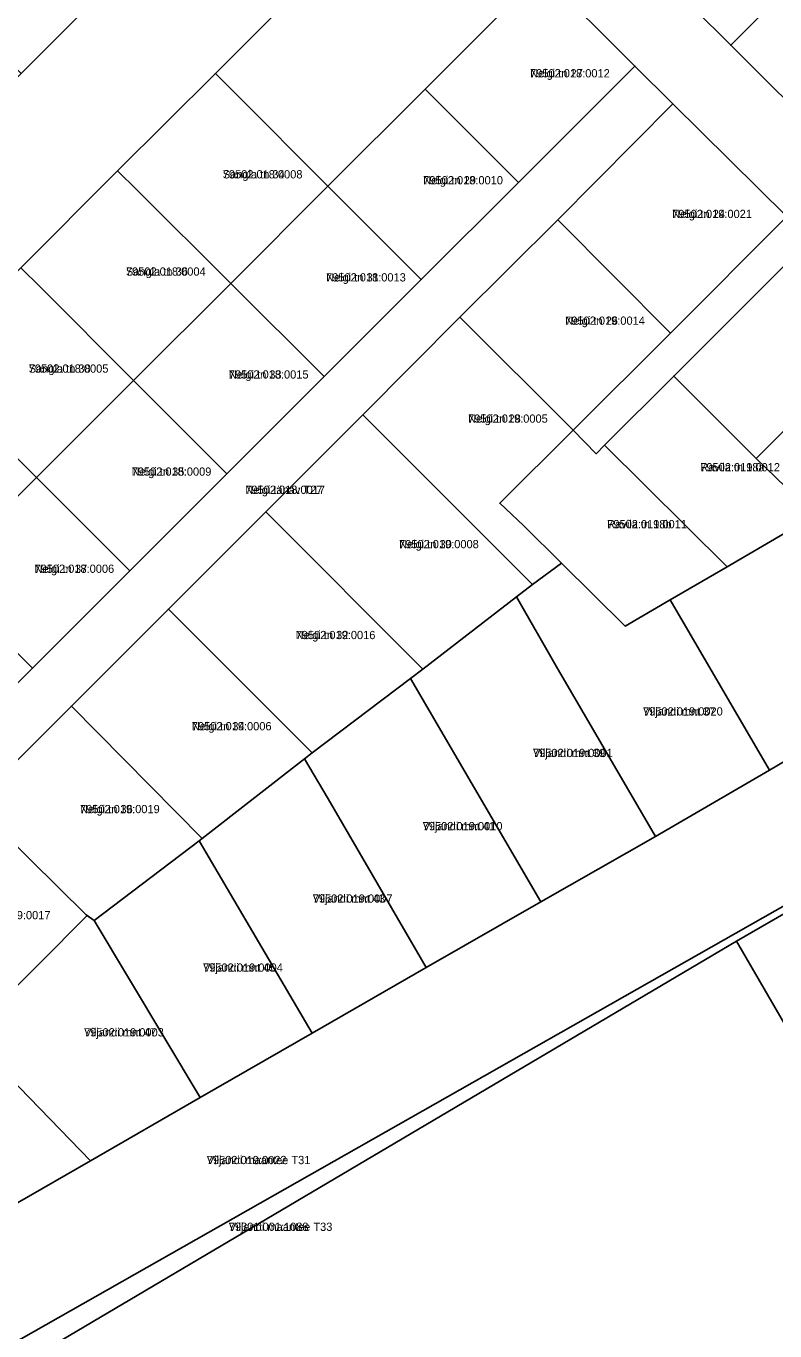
# Model space of a CAD drawing. Extents: x 643847 to 663718, y 6468443 to 6482775.
# Drawn here: x 657183.9 to 657320.2, y 6472977.1 to 6473214.5 of the extents above; entities that cross this region are included whole.
import ezdxf

# ---------------------------------------------------------------- set-up
doc = ezdxf.new("R2010")
doc.units = 0
for name, color, linetype in [('L_AADRESS', 7, 'Continuous'), ('PIIR', 7, 'Continuous'), ('TUNNUS', 7, 'Continuous')]:
    doc.layers.add(name, color=color, linetype=linetype)

msp = doc.modelspace()

# ---------------------------------------------------------------- linework, layer by layer
at = {"layer": 'PIIR'}
for points in [[(657453.58, 6473366.14), (657473.56, 6473386.15), (657480.77, 6473379.06), (657455.86, 6473354.3), (657431.17, 6473329.46), (657426.84, 6473325.3), (657366.24, 6473264.94), (657408.59, 6473222.06), (657403.33, 6473219.05), (657379.67, 6473242.78), (657361.89, 6473260.61), (657336.67, 6473235.5), (657312.14, 6473211.06), (657305.32, 6473217.86), (657326.53, 6473239.08), (657344.21, 6473256.76), (657361.88, 6473274.44), (657379.56, 6473292.11), (657397.23, 6473309.79), (657414.92, 6473327.44), (657432.59, 6473345.13)], [(657183.02, 6473205.92), (657179.49, 6473209.45), (657162.55, 6473226.44), (657180.22, 6473244.11), (657197.17, 6473227.13), (657200.7, 6473223.59)], [(657249.3, 6473236.82), (657257.77, 6473228.76), (657265.68, 6473236.17), (657277.65, 6473224.26), (657274.13, 6473220.72), (657256.54, 6473203.06), (657238.86, 6473185.39), (657221.9, 6473202.37), (657218.37, 6473205.91)], [(657336.67, 6473235.5), (657354.84, 6473217.92), (657333.63, 6473196.7), (657330.1, 6473193.16), (657312.14, 6473211.06)], [(657273.51, 6473186.08), (657256.54, 6473203.06), (657274.13, 6473220.72), (657277.65, 6473224.26), (657294.7, 6473207.26)], [(657273.51, 6473186.08), (657294.7, 6473207.26), (657301.62, 6473200.37), (657280.66, 6473179.28), (657262.87, 6473161.56), (657245.21, 6473143.8), (657227.52, 6473126.13), (657209.84, 6473108.46), (657192.18, 6473090.82), (657174.37, 6473073.01), (657152.92, 6473051.58), (657145.95, 6473058.6), (657149.74, 6473062.38), (657167.41, 6473080.06), (657185.1, 6473097.73), (657202.79, 6473115.4), (657220.46, 6473133.08), (657238.15, 6473150.75), (657255.83, 6473168.42)], [(657218.37, 6473205.91), (657221.9, 6473202.37), (657238.86, 6473185.39), (657221.19, 6473167.72), (657204.12, 6473184.7), (657200.58, 6473188.22)], [(657255.83, 6473168.42), (657238.86, 6473185.39), (657256.54, 6473203.06), (657273.51, 6473186.08)], [(657280.66, 6473179.28), (657301.62, 6473200.37), (657322.32, 6473179.91), (657301.16, 6473158.65)], [(657200.58, 6473188.22), (657204.12, 6473184.7), (657221.19, 6473167.72), (657203.5, 6473150.05), (657186.53, 6473167.03), (657183, 6473170.56)], [(657238.15, 6473150.75), (657221.19, 6473167.72), (657238.86, 6473185.39), (657255.83, 6473168.42)], [(657280.66, 6473179.28), (657301.16, 6473158.65), (657283.48, 6473141), (657262.87, 6473161.56)], [(657339.81, 6473162.29), (657325.67, 6473148.16), (657327.36, 6473146.46), (657316.75, 6473135.86), (657301.77, 6473150.86), (657326.5, 6473175.57)], [(657183, 6473170.56), (657186.53, 6473167.03), (657203.5, 6473150.05), (657185.82, 6473132.38), (657168.85, 6473149.35), (657165.31, 6473152.89)], [(657221.19, 6473167.72), (657238.15, 6473150.75), (657220.46, 6473133.08), (657203.5, 6473150.05)], [(657358.56, 6473143.53), (657342.63, 6473134.27), (657327.5, 6473125.48), (657316.75, 6473135.86), (657327.36, 6473146.46), (657325.67, 6473148.16), (657339.81, 6473162.29)], [(657262.87, 6473161.56), (657283.48, 6473141), (657270.12, 6473127.71), (657274.46, 6473123.58), (657281.32, 6473116.8), (657276.06, 6473112.93), (657245.21, 6473143.8)], [(657147.64, 6473135.22), (657165.31, 6473152.89), (657168.85, 6473149.35), (657185.82, 6473132.38), (657168.13, 6473114.71), (657151.17, 6473131.68)], [(657203.5, 6473150.05), (657220.46, 6473133.08), (657202.79, 6473115.4), (657185.82, 6473132.38)], [(657316.75, 6473135.86), (657327.5, 6473125.48), (657321.87, 6473122.21), (657311.48, 6473116.17), (657289.18, 6473138.29), (657301.77, 6473150.86)], [(657245.21, 6473143.8), (657265.7, 6473123.29), (657276.06, 6473112.93), (657273.17, 6473110.7), (657256.12, 6473097.52), (657227.52, 6473126.13)], [(657311.48, 6473116.17), (657301.12, 6473110.15), (657292.93, 6473105.32), (657281.32, 6473116.8), (657274.46, 6473123.58), (657270.12, 6473127.71), (657283.48, 6473141), (657287.62, 6473136.72), (657289.18, 6473138.29)], [(657185.82, 6473132.38), (657202.79, 6473115.4), (657185.1, 6473097.73), (657168.13, 6473114.71)], [(657227.52, 6473126.13), (657256.12, 6473097.52), (657253.89, 6473095.83), (657236, 6473082.29), (657209.84, 6473108.46)], [(657319.18, 6473079.12), (657301.12, 6473110.15), (657311.48, 6473116.17), (657321.87, 6473122.21), (657334.44, 6473100.61), (657339.98, 6473091.43)], [(657360.81, 6473103.15), (657383.22, 6473116.43), (657383.38, 6473118.7), (657395.55, 6473096.29), (657073.12, 6472913.32), (657038.22, 6472896.22), (657022.68, 6472910.82), (657039.85, 6472919.08), (657065.2, 6472933.01), (657086.93, 6472945.64), (657108.54, 6472958.21), (657130.25, 6472970.63), (657151.94, 6472983.05), (657182.35, 6473000.45), (657195.67, 6473008.07), (657215.59, 6473019.56), (657235.96, 6473031.29), (657256.75, 6473043.27), (657277.59, 6473055.16), (657298.44, 6473067.05), (657319.18, 6473079.12), (657339.98, 6473091.43)], [(657319.18, 6473079.12), (657298.44, 6473067.05), (657280.38, 6473098.09), (657273.17, 6473110.7), (657276.06, 6473112.93), (657281.32, 6473116.8), (657292.93, 6473105.32), (657301.12, 6473110.15)], [(657150.45, 6473097.03), (657168.13, 6473114.71), (657185.1, 6473097.73), (657167.41, 6473080.06)], [(657277.59, 6473055.16), (657253.89, 6473095.83), (657256.12, 6473097.52), (657273.17, 6473110.7), (657280.38, 6473098.09), (657298.44, 6473067.05)], [(657209.84, 6473108.46), (657236, 6473082.29), (657234.61, 6473081.21), (657215.94, 6473066.71), (657192.18, 6473090.82)], [(657052.62, 6472894.35), (657038.22, 6472896.22), (657073.12, 6472913.32), (657395.55, 6473096.29), (657386.1, 6473090.11), (657313.18, 6473048.04), (657125.59, 6472937.14)], [(657195.67, 6473008.07), (657182.35, 6473000.45), (657157.55, 6473025.54), (657150.38, 6473032.82), (657132.76, 6473051.07), (657118.62, 6473065.22), (657094.54, 6473089.26), (657108.88, 6473096.48), (657128.77, 6473075.87), (657145.95, 6473058.6), (657152.92, 6473051.58), (657173.38, 6473031.02)], [(657256.75, 6473043.27), (657238.9, 6473073.96), (657234.61, 6473081.21), (657236, 6473082.29), (657253.89, 6473095.83), (657277.59, 6473055.16)], [(657192.18, 6473090.82), (657215.94, 6473066.71), (657215.42, 6473066.3), (657196.31, 6473051.82), (657194.88, 6473052.8), (657174.37, 6473073.01)], [(657352.18, 6472980.82), (657313.18, 6473048.04), (657386.1, 6473090.11), (657393.88, 6473086.94), (657436.05, 6473029.47)], [(657235.96, 6473031.29), (657215.42, 6473066.3), (657215.94, 6473066.71), (657234.61, 6473081.21), (657238.9, 6473073.96), (657256.75, 6473043.27)], [(657174.37, 6473073.01), (657194.88, 6473052.8), (657195.05, 6473052.68), (657177.31, 6473034.94), (657173.38, 6473031.02), (657152.92, 6473051.58)], [(657215.59, 6473019.56), (657196.31, 6473051.82), (657215.42, 6473066.3), (657235.96, 6473031.29)], [(657195.67, 6473008.07), (657173.38, 6473031.02), (657177.31, 6473034.94), (657195.05, 6473052.68), (657196.31, 6473051.82), (657215.59, 6473019.56)], [(657093.18, 6472755.82), (657038.22, 6472896.22), (657052.62, 6472894.35), (657125.59, 6472937.14), (657313.18, 6473048.04), (657352.18, 6472980.82), (657436.05, 6473029.47), (657630.21, 6472764.71), (657635.39, 6472768.4), (657646.35, 6472753.34), (657584.79, 6472713.27), (657571.56, 6472704.34), (657535.11, 6472679.69), (657459, 6472635.48), (657391.69, 6472593.48), (657354.3, 6472568.92), (657336.92, 6472557.13), (657235.57, 6472487.84)]]:
    msp.add_lwpolyline(points, close=True, dxfattribs=at)
for points in [[(657249.3, 6473236.82), (657218.37, 6473205.91), (657200.58, 6473188.22), (657183, 6473170.56)], [(656985.58, 6473018.14), (656998.81, 6473035.94), (657015.83, 6473053.96), (657031.37, 6473064.98), (657050.15, 6473074.35), (657084.39, 6473108.13), (657090.92, 6473114.58), (657112.29, 6473135.23), (657129.8, 6473153.15), (657147.67, 6473170.56), (657165.35, 6473188.24), (657183.02, 6473205.92), (657200.7, 6473223.59)], [(657326.5, 6473175.57), (657301.77, 6473150.86), (657289.18, 6473138.29), (657287.62, 6473136.72), (657283.48, 6473141), (657301.16, 6473158.65), (657322.32, 6473179.91), (657301.62, 6473200.37), (657294.7, 6473207.26), (657277.65, 6473224.26)], [(657305.32, 6473217.86), (657312.14, 6473211.06), (657330.1, 6473193.16)]]:
    msp.add_lwpolyline(points, dxfattribs=at)

# ---------------------------------------------------------------- texts
at = {"layer": 'L_AADRESS'}
for s, p in [('Nelgi tn 27', (657275.62, 6473205.2)), ('Sangla tn 34', (657219.71, 6473186.82)), ('Nelgi tn 29', (657256.19, 6473185.74)), ('Nelgi tn 24', (657301.49, 6473179.61)), ('Sangla tn 36', (657202.1, 6473169.13)), ('Nelgi tn 31', (657238.51, 6473168.07)), ('Nelgi tn 26', (657282.01, 6473160.19)), ('Sangla tn 38', (657184.41, 6473151.47)), ('Nelgi tn 33', (657220.82, 6473150.4)), ('Nelgi tn 28', (657264.34, 6473142.37)), ('Nelgi tn 35', (657203.14, 6473132.73)), ('Ravila tn 18a', (657306.59, 6473133.52)), ('Nelgi tänav T27', (657223.81, 6473129.42)), ('Ravila tn 18b', (657289.66, 6473123.16)), ('Nelgi tn 30', (657251.79, 6473119.53)), ('Nelgi tn 37', (657185.46, 6473115.05)), ('Nelgi tn 32', (657232.98, 6473102.99)), ('Viljandi mnt 37', (657296.18, 6473089.09)), ('Nelgi tn 34', (657214.09, 6473086.4)), ('Viljandi mnt 39', (657276.16, 6473081.53)), ('Nelgi tn 36', (657193.74, 6473071.32)), ('Viljandi mnt 41', (657256.1, 6473068.21)), ('Viljandi mnt 43', (657236.09, 6473055.04)), ('Viljandi mnt 45', (657216.14, 6473042.48)), ('Viljandi mnt 47', (657194.49, 6473030.7)), ('Viljandi maantee T31', (657216.81, 6473007.46)), ('Viljandi maantee T33', (657220.81, 6472995.32))]:
    msp.add_text(s, height=1.5, dxfattribs=at).set_placement(p)
at = {"layer": 'TUNNUS'}
for s, p in [('79502:018:0012', (657275.62, 6473205.2)), ('79502:018:0008', (657219.71, 6473186.82)), ('79502:018:0010', (657256.19, 6473185.74)), ('79502:019:0021', (657301.49, 6473179.61)), ('79502:018:0004', (657202.1, 6473169.13)), ('79502:018:0013', (657238.51, 6473168.07)), ('79502:019:0014', (657282.01, 6473160.19)), ('79502:018:0005', (657184.41, 6473151.47)), ('79502:018:0015', (657220.82, 6473150.4)), ('79502:019:0005', (657264.34, 6473142.37)), ('79502:018:0009', (657203.14, 6473132.73)), ('79502:019:0012', (657306.59, 6473133.52)), ('79502:018:0017', (657223.81, 6473129.42)), ('79502:019:0011', (657289.66, 6473123.16)), ('79502:019:0008', (657251.79, 6473119.53)), ('79502:018:0006', (657185.46, 6473115.05)), ('79502:019:0016', (657232.98, 6473102.99)), ('79502:019:0020', (657296.18, 6473089.09)), ('79502:019:0006', (657214.09, 6473086.4)), ('79502:019:0001', (657276.16, 6473081.53)), ('79502:019:0019', (657193.74, 6473071.32)), ('79502:019:0010', (657256.1, 6473068.21)), ('79502:019:0007', (657236.09, 6473055.04)), ('79502:019:0017', (657173.87, 6473052.02)), ('79502:019:0004', (657216.14, 6473042.48)), ('79502:019:0003', (657194.49, 6473030.7)), ('79502:019:0022', (657216.81, 6473007.46)), ('79301:001:1088', (657220.81, 6472995.32))]:
    msp.add_text(s, height=1.5, dxfattribs=at).set_placement(p)

doc.saveas('drawing.dxf')
